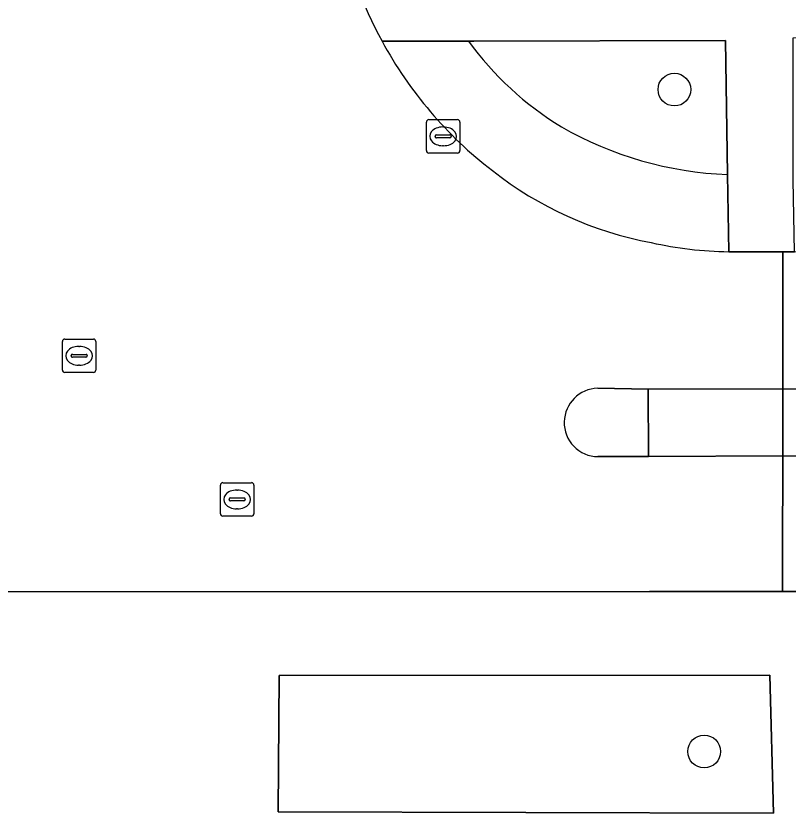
# Model space of a CAD drawing. Extents: x 161477 to 163040, y 383680 to 384871.
# Drawn here: x 162209.95 to 162233.01, y 384365.15 to 384388.96 of the extents above; entities that cross this region are included whole.
import ezdxf

# ---------------------------------------------------------------- set-up
doc = ezdxf.new("R2010")
doc.units = 0
for name, color, linetype in [('IMGEO_Berm_open', 7, 'Continuous'), ('IMGEO_Boom', 7, 'Continuous'), ('IMGEO_Groenvoorziening', 7, 'Continuous'), ('IMGEO_Kolk', 7, 'Continuous'), ('IMGEO_Rijbaan_lokaal_open', 7, 'Continuous'), ('IMGEO_Rioolput', 7, 'Continuous'), ('IMGEO_Verkeerseiland_open', 7, 'Continuous'), ('IMGEO_Voetpad_open', 7, 'Continuous')]:
    doc.layers.add(name, color=color, linetype=linetype)

msp = doc.modelspace()

# ---------------------------------------------------------------- linework, layer by layer
at = {"layer": 'IMGEO_Berm_open'}
for points in [[(162223.466, 384388.208), (162220.888, 384388.203)], [(162231.242, 384381.919), (162231.207, 384384.223)]]:
    msp.add_lwpolyline(points, dxfattribs=at)
for centre, radius, start, end in [((162231.687, 384394.073), 12.291, 208.5265, 232.3676), ((162231.313, 384393.935), 9.715, 216.127, 238.5503), ((162231.627, 384395.041), 10.826, 240.1834, 267.7764), ((162230.949, 384392.96), 10.959, 231.8703, 259.3856), ((162231.404, 384393.38), 11.462, 257.5359, 269.1911)]:
    msp.add_arc(centre, radius, start, end, dxfattribs=at)
at = {"layer": 'IMGEO_Boom'}
for centre in [(162229.62, 384386.76), (162230.51, 384366.99)]:
    msp.add_circle(centre, 0.489, dxfattribs=at)
at = {"layer": 'IMGEO_Groenvoorziening'}
for points in [[(162231.146, 384388.222), (162223.628, 384388.208), (162223.466, 384388.208)], [(162231.207, 384384.223), (162231.146, 384388.222)]]:
    msp.add_lwpolyline(points, dxfattribs=at)
msp.add_lwpolyline([(162217.785, 384365.188), (162232.583, 384365.153), (162232.47, 384369.267), (162217.817, 384369.258)], close=True, dxfattribs=at)
for centre, radius, start, end in [((162231.313, 384393.935), 9.715, 216.127, 238.5503), ((162231.627, 384395.041), 10.826, 240.1834, 267.7764)]:
    msp.add_arc(centre, radius, start, end, dxfattribs=at)
at = {"layer": 'IMGEO_Kolk'}
for p, q in [((162222.287, 384385.863), (162223.139, 384385.863)), ((162222.212, 384384.937), (162222.212, 384385.789)), ((162222.7, 384385.643), (162222.725, 384385.643)), ((162223.213, 384385.789), (162223.213, 384384.937)), ((162222.471, 384385.357), (162222.471, 384385.369)), ((162222.514, 384385.406), (162222.912, 384385.406)), ((162222.955, 384385.369), (162222.955, 384385.357)), ((162222.909, 384385.32), (162222.511, 384385.32)), ((162222.723, 384385.083), (162222.698, 384385.083)), ((162223.139, 384384.863), (162222.287, 384384.863))]:
    msp.add_line(p, q, dxfattribs=at)
for points in [[(162222.287, 384385.863), (162223.139, 384385.863)], [(162222.212, 384384.937), (162222.212, 384385.789)], [(162223.213, 384385.789), (162223.213, 384384.937)], [(162223.139, 384384.863), (162222.287, 384384.863)]]:
    msp.add_lwpolyline(points, dxfattribs=at)
for centre, radius, start, end in [((162222.289, 384385.787), 0.0765, 91.552, 178.448), ((162222.289, 384385.787), 0.0765, 91.552, 178.448), ((162223.137, 384385.787), 0.0765, 1.552, 88.448), ((162223.137, 384385.787), 0.0765, 1.552, 88.448), ((162222.511, 384385.366), 0.0403, 85.8775, 175.7526), ((162222.916, 384385.368), 0.0386, 1.7309, 96.639), ((162222.508, 384385.356), 0.0366, 178.938, 274.7102), ((162222.912, 384385.363), 0.043, 264.8664, 352.4533), ((162222.289, 384384.939), 0.0765, 181.552, 268.448), ((162222.289, 384384.939), 0.0765, 181.552, 268.448), ((162223.137, 384384.939), 0.0765, 271.552, 358.448), ((162223.137, 384384.939), 0.0765, 271.552, 358.448)]:
    msp.add_arc(centre, radius, start, end, dxfattribs=at)
for centre, major_axis, ratio, start_param, end_param in [((162222.699, 384385.363), (-0.387, 0.002), 0.722429, 4.712389, 7.853982), ((162222.724, 384385.363), (-0.39, 0.002), 0.717154, 1.570796, 4.712389)]:
    msp.add_ellipse(centre, major_axis=major_axis, ratio=ratio, start_param=start_param, end_param=end_param, dxfattribs=at)
at = {"layer": 'IMGEO_Rijbaan_lokaal_open'}
for points in [[(162227.328, 384377.84), (162228.841, 384377.809), (162232.855, 384377.818), (162232.856, 384381.917), (162231.54, 384381.918), (162231.242, 384381.919)], [(162201.696, 384375.782), (162200.196, 384375.829), (162196.172, 384375.814), (162196.151, 384371.766), (162200.207, 384371.745), (162209.398, 384371.758), (162228.876, 384371.766), (162232.845, 384371.766), (162232.849, 384372.821), (162232.863, 384375.821), (162228.848, 384375.805), (162227.337, 384375.8)]]:
    msp.add_lwpolyline(points, dxfattribs=at)
for points in [[(162235.206, 384381.909), (162233.205, 384381.917), (162232.856, 384381.917), (162232.855, 384377.818), (162235.205, 384377.809)], [(162235.213, 384375.81), (162232.863, 384375.821), (162232.849, 384372.821), (162232.845, 384371.766), (162234.322, 384371.766), (162235.194, 384371.776)]]:
    msp.add_lwpolyline(points, close=True, dxfattribs=at)
for centre, radius, start, end in [((162231.648, 384394.056), 12.249, 191.2132, 208.5435), ((162231.687, 384394.073), 12.291, 208.5265, 232.3676), ((162230.949, 384392.96), 10.959, 231.8703, 259.3856), ((162231.404, 384393.38), 11.462, 257.5359, 269.1911), ((162227.357, 384376.813), 1.027, 91.6115, 178.5604), ((162227.342, 384376.813), 1.013, 178.5064, 269.7015)]:
    msp.add_arc(centre, radius, start, end, dxfattribs=at)
at = {"layer": 'IMGEO_Rioolput'}
for p, q in [((162211.339, 384378.384), (162211.339, 384379.236)), ((162211.414, 384379.31), (162212.266, 384379.31)), ((162212.34, 384379.236), (162212.34, 384378.384)), ((162211.827, 384379.09), (162211.852, 384379.09)), ((162211.598, 384378.804), (162211.598, 384378.816)), ((162212.036, 384378.767), (162211.638, 384378.767)), ((162211.641, 384378.853), (162212.039, 384378.853)), ((162212.082, 384378.816), (162212.082, 384378.804)), ((162211.85, 384378.53), (162211.825, 384378.53)), ((162212.266, 384378.31), (162211.414, 384378.31)), ((162216.059, 384374.094), (162216.059, 384374.946)), ((162216.134, 384375.02), (162216.986, 384375.02)), ((162217.06, 384374.946), (162217.06, 384374.094)), ((162216.547, 384374.8), (162216.572, 384374.8)), ((162216.318, 384374.514), (162216.318, 384374.526)), ((162216.756, 384374.477), (162216.358, 384374.477)), ((162216.361, 384374.563), (162216.759, 384374.563)), ((162216.802, 384374.526), (162216.802, 384374.514)), ((162216.57, 384374.24), (162216.545, 384374.24)), ((162216.986, 384374.02), (162216.134, 384374.02))]:
    msp.add_line(p, q, dxfattribs=at)
for points in [[(162211.339, 384378.384), (162211.339, 384379.236)], [(162211.414, 384379.31), (162212.266, 384379.31)], [(162212.34, 384379.236), (162212.34, 384378.384)], [(162212.266, 384378.31), (162211.414, 384378.31)], [(162216.059, 384374.094), (162216.059, 384374.946)], [(162216.134, 384375.02), (162216.986, 384375.02)], [(162217.06, 384374.946), (162217.06, 384374.094)], [(162216.986, 384374.02), (162216.134, 384374.02)]]:
    msp.add_lwpolyline(points, dxfattribs=at)
for centre, radius, start, end in [((162211.416, 384379.234), 0.0765, 91.552, 178.448), ((162211.416, 384379.234), 0.0765, 91.552, 178.448), ((162212.264, 384379.234), 0.0765, 1.552, 88.448), ((162212.264, 384379.234), 0.0765, 1.552, 88.448), ((162211.638, 384378.813), 0.0403, 85.8775, 175.7526), ((162211.635, 384378.803), 0.0366, 178.938, 274.7102), ((162212.039, 384378.81), 0.043, 264.8664, 352.4533), ((162212.043, 384378.815), 0.0386, 1.7309, 96.639), ((162211.416, 384378.386), 0.0765, 181.552, 268.448), ((162211.416, 384378.386), 0.0765, 181.552, 268.448), ((162212.264, 384378.386), 0.0765, 271.552, 358.448), ((162212.264, 384378.386), 0.0765, 271.552, 358.448), ((162216.136, 384374.944), 0.0765, 91.552, 178.448), ((162216.136, 384374.944), 0.0765, 91.552, 178.448), ((162216.984, 384374.944), 0.0765, 1.552, 88.448), ((162216.984, 384374.944), 0.0765, 1.552, 88.448), ((162216.358, 384374.523), 0.0403, 85.8775, 175.7526), ((162216.355, 384374.513), 0.0366, 178.938, 274.7102), ((162216.759, 384374.52), 0.043, 264.8664, 352.4533), ((162216.763, 384374.525), 0.0386, 1.7309, 96.639), ((162216.136, 384374.096), 0.0765, 181.552, 268.448), ((162216.136, 384374.096), 0.0765, 181.552, 268.448), ((162216.984, 384374.096), 0.0765, 271.552, 358.448), ((162216.984, 384374.096), 0.0765, 271.552, 358.448)]:
    msp.add_arc(centre, radius, start, end, dxfattribs=at)
for centre, major_axis, ratio, start_param, end_param in [((162211.826, 384378.81), (-0.387, 0.002), 0.722429, 4.712389, 7.853982), ((162211.851, 384378.81), (-0.39, 0.002), 0.717154, 1.570796, 4.712389), ((162216.546, 384374.52), (-0.387, 0.002), 0.722429, 4.712389, 7.853982), ((162216.571, 384374.52), (-0.39, 0.002), 0.717154, 1.570796, 4.712389)]:
    msp.add_ellipse(centre, major_axis=major_axis, ratio=ratio, start_param=start_param, end_param=end_param, dxfattribs=at)
at = {"layer": 'IMGEO_Verkeerseiland_open'}
for points in [[(162228.841, 384377.809), (162227.328, 384377.84)], [(162227.337, 384375.8), (162228.848, 384375.805), (162228.841, 384377.809)], [(162235.371, 384377.808), (162235.205, 384377.809), (162232.855, 384377.818), (162232.863, 384375.821), (162235.213, 384375.81), (162235.365, 384375.809)]]:
    msp.add_lwpolyline(points, dxfattribs=at)
for centre, radius, start, end in [((162227.357, 384376.813), 1.027, 91.6115, 178.5604), ((162227.342, 384376.813), 1.013, 178.5064, 269.7015)]:
    msp.add_arc(centre, radius, start, end, dxfattribs=at)
at = {"layer": 'IMGEO_Voetpad_open'}
for points in [[(162220.888, 384388.203), (162223.466, 384388.208), (162223.628, 384388.208), (162231.146, 384388.222), (162231.207, 384384.223), (162231.242, 384381.919), (162231.54, 384381.918), (162232.856, 384381.917), (162233.205, 384381.917), (162233.166, 384384.055), (162233.168, 384388.305), (162281.707, 384388.483), (162300.456, 384388.551), (162301.844, 384386.793), (162301.798, 384382.534), (162301.636, 384382.53), (162301.64, 384381.874), (162305.881, 384381.863), (162305.884, 384382.517), (162305.726, 384382.513), (162304.598, 384387.034), (162303.342, 384388.567), (162346.911, 384388.634)], [(162295.516, 384365.277), (162260.548, 384365.225), (162235.666, 384365.194), (162234.427, 384365.175), (162234.369, 384367.082), (162234.322, 384371.766), (162232.845, 384371.766), (162228.876, 384371.766), (162209.398, 384371.758)]]:
    msp.add_lwpolyline(points, dxfattribs=at)
for points in [[(162232.855, 384377.818), (162228.841, 384377.809), (162228.848, 384375.805), (162232.863, 384375.821)], [(162217.785, 384365.188), (162217.817, 384369.258), (162232.47, 384369.267), (162232.583, 384365.153)]]:
    msp.add_lwpolyline(points, close=True, dxfattribs=at)
msp.add_arc((162231.648, 384394.056), 12.249, 191.2132, 208.5435, dxfattribs=at)

doc.saveas('drawing.dxf')
